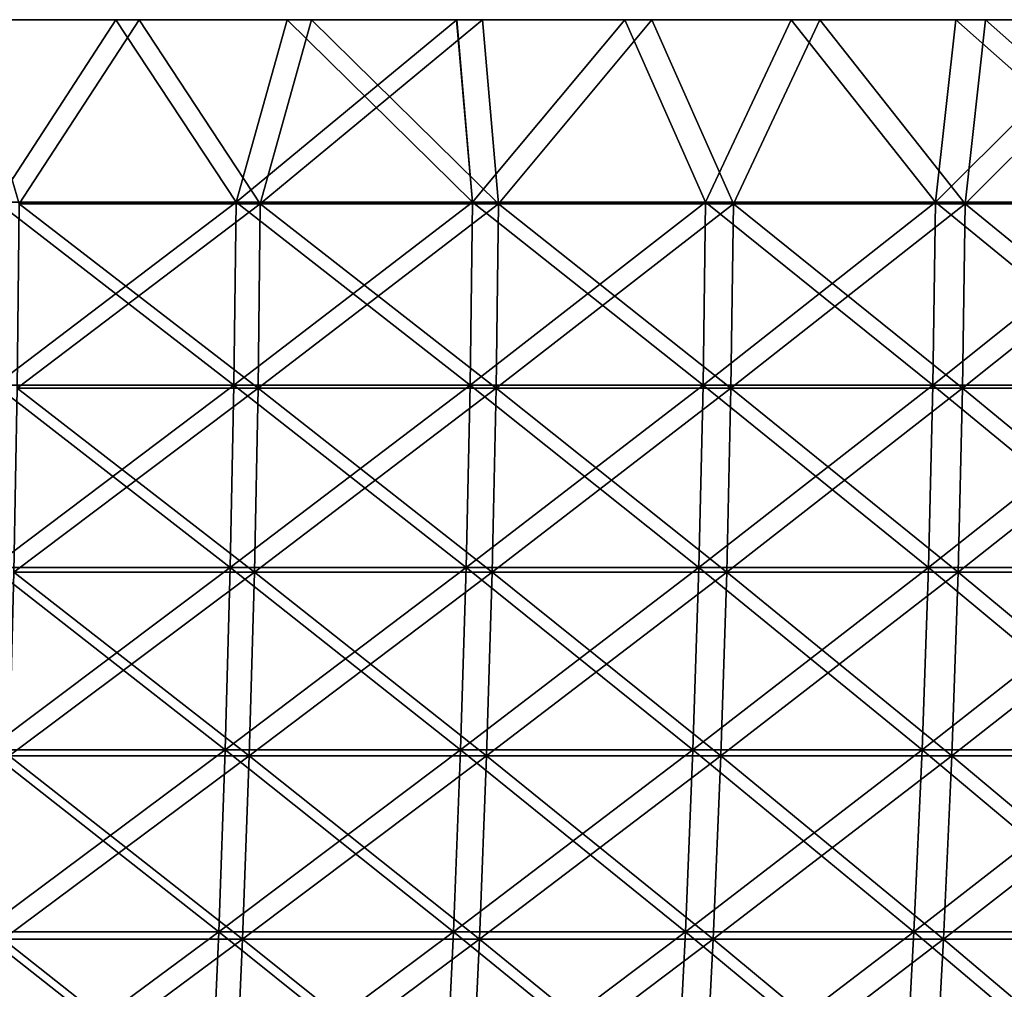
# Model space of a CAD drawing. Header units: millimetres. Extents: x -250 to 250, y -45 to 4150.
# Tile 768 of 805: x 83 to 113, y 4121 to 4150. Entities that reach past the tile are written whole.
import ezdxf

# ---------------------------------------------------------------- set-up
doc = ezdxf.new("R2010")
doc.units = ezdxf.units.MM
doc.header["$LTSCALE"] = 81.481481
for name, color, linetype in [('18', 7, 'CONTINUOUS'), ('19', 7, 'CONTINUOUS'), ('20', 7, 'CONTINUOUS'), ('21', 7, 'CONTINUOUS'), ('22', 7, 'CONTINUOUS')]:
    doc.layers.add(name, color=color, linetype=linetype)

msp = doc.modelspace()

# ---------------------------------------------------------------- linework, layer by layer
at = {"layer": '18', "color": 7, "linetype": 'CONTINUOUS'}
for points in [[(81.45, 4150, 236.36), (86.659, 4150, 234.5), (75.592, 4150, 236.199), (81.45, 4150, 236.36)], [(75.592, 4150, 236.199), (86.659, 4150, 234.5), (80.799, 4150, 234.469), (75.592, 4150, 236.199)], [(86.659, 4150, -234.5), (81.45, 4150, -236.36), (75.592, 4150, -236.199), (86.659, 4150, -234.5)], [(80.799, 4150, -234.469), (86.659, 4150, -234.5), (75.592, 4150, -236.199), (80.799, 4150, -234.469)], [(86.659, 4150, 234.5), (91.825, 4150, 232.525), (80.799, 4150, 234.469), (86.659, 4150, 234.5)], [(80.799, 4150, 234.469), (91.825, 4150, 232.525), (85.966, 4150, 232.624), (80.799, 4150, 234.469)], [(85.966, 4150, -232.624), (86.659, 4150, -234.5), (80.799, 4150, -234.469), (85.966, 4150, -232.624)], [(85.966, 4150, 232.624), (91.825, 4150, 232.525), (91.091, 4150, 230.665), (85.966, 4150, 232.624)], [(91.825, 4150, -232.525), (86.659, 4150, -234.5), (85.966, 4150, -232.624), (91.825, 4150, -232.525)], [(91.091, 4150, -230.665), (91.825, 4150, -232.525), (85.966, 4150, -232.624), (91.091, 4150, -230.665)], [(91.825, 4150, 232.525), (96.947, 4150, 230.437), (91.091, 4150, 230.665), (91.825, 4150, 232.525)], [(91.091, 4150, 230.665), (96.947, 4150, 230.437), (96.172, 4150, 228.594), (91.091, 4150, 230.665)], [(96.947, 4150, -230.437), (91.825, 4150, -232.525), (91.091, 4150, -230.665), (96.947, 4150, -230.437)], [(96.171, 4150, -228.594), (96.947, 4150, -230.437), (91.091, 4150, -230.665), (96.171, 4150, -228.594)], [(102.021, 4150, -228.236), (96.947, 4150, -230.437), (96.171, 4150, -228.594), (102.021, 4150, -228.236)], [(101.205, 4150, -226.41), (102.021, 4150, -228.236), (96.171, 4150, -228.594), (101.205, 4150, -226.41)], [(96.947, 4150, 230.437), (102.021, 4150, 228.236), (96.172, 4150, 228.594), (96.947, 4150, 230.437)], [(96.172, 4150, 228.594), (102.021, 4150, 228.236), (101.205, 4150, 226.41), (96.172, 4150, 228.594)], [(102.021, 4150, 228.236), (107.045, 4150, 225.923), (101.205, 4150, 226.41), (102.021, 4150, 228.236)], [(101.205, 4150, 226.41), (107.045, 4150, 225.923), (106.189, 4150, 224.116), (101.205, 4150, 226.41)], [(107.045, 4150, -225.923), (102.021, 4150, -228.236), (101.205, 4150, -226.41), (107.045, 4150, -225.923)], [(106.188, 4150, -224.116), (107.045, 4150, -225.923), (101.205, 4150, -226.41), (106.188, 4150, -224.116)], [(112.017, 4150, -223.5), (107.045, 4150, -225.923), (106.188, 4150, -224.116), (112.017, 4150, -223.5)], [(111.12, 4150, -221.712), (112.017, 4150, -223.5), (106.188, 4150, -224.116), (111.12, 4150, -221.712)], [(107.045, 4150, 225.923), (112.017, 4150, 223.5), (106.189, 4150, 224.116), (107.045, 4150, 225.923)], [(106.189, 4150, 224.116), (112.017, 4150, 223.5), (111.12, 4150, 221.712), (106.189, 4150, 224.116)], [(112.017, 4150, 223.5), (116.934, 4150, 220.967), (111.12, 4150, 221.712), (112.017, 4150, 223.5)], [(111.12, 4150, 221.712), (116.934, 4150, 220.967), (115.998, 4150, 219.2), (111.12, 4150, 221.712)], [(116.934, 4150, -220.967), (112.017, 4150, -223.5), (111.12, 4150, -221.712), (116.934, 4150, -220.967)], [(115.998, 4150, -219.2), (116.934, 4150, -220.967), (111.12, 4150, -221.712), (115.998, 4150, -219.2)]]:
    msp.add_3dface(points, dxfattribs=at)
at = {"layer": '19', "color": 7, "linetype": 'CONTINUOUS'}
for points in [[(81.45, 4150, -236.36), (86.659, 4150, -234.5), (83.068, 4144.483, -235.731), (81.45, 4150, -236.36)], [(86.659, 4150, -234.5), (90.288, 4144.483, -233.061), (83.068, 4144.483, -235.731), (86.659, 4150, -234.5)], [(86.659, 4150, -234.5), (91.825, 4150, -232.525), (90.288, 4144.483, -233.061), (86.659, 4150, -234.5)], [(91.825, 4150, -232.525), (96.947, 4150, -230.437), (90.288, 4144.483, -233.061), (91.825, 4150, -232.525)], [(96.947, 4150, -230.437), (97.423, 4144.483, -230.17), (90.288, 4144.483, -233.061), (96.947, 4150, -230.437)], [(96.947, 4150, -230.437), (102.021, 4150, -228.236), (97.423, 4144.483, -230.17), (96.947, 4150, -230.437)], [(102.021, 4150, -228.236), (104.465, 4144.483, -227.061), (97.423, 4144.483, -230.17), (102.021, 4150, -228.236)], [(102.021, 4150, -228.236), (107.045, 4150, -225.923), (104.465, 4144.483, -227.061), (102.021, 4150, -228.236)], [(107.045, 4150, -225.923), (111.407, 4144.483, -223.736), (104.465, 4144.483, -227.061), (107.045, 4150, -225.923)], [(107.045, 4150, -225.923), (112.017, 4150, -223.5), (111.407, 4144.483, -223.736), (107.045, 4150, -225.923)], [(112.017, 4150, -223.5), (116.934, 4150, -220.967), (111.407, 4144.483, -223.736), (112.017, 4150, -223.5)], [(116.934, 4150, -220.967), (118.245, 4144.483, -220.199), (111.407, 4144.483, -223.736), (116.934, 4150, -220.967)], [(90.222, 4138.964, -232.891), (83.008, 4138.964, -235.559), (90.288, 4144.483, -233.061), (90.222, 4138.964, -232.891)], [(90.288, 4144.483, -233.061), (83.008, 4138.964, -235.559), (83.068, 4144.483, -235.731), (90.288, 4144.483, -233.061)], [(97.351, 4138.964, -230.002), (90.222, 4138.964, -232.891), (97.423, 4144.483, -230.17), (97.351, 4138.964, -230.002)], [(97.423, 4144.483, -230.17), (90.222, 4138.964, -232.891), (90.288, 4144.483, -233.061), (97.423, 4144.483, -230.17)], [(104.388, 4138.964, -226.895), (97.351, 4138.964, -230.002), (104.465, 4144.483, -227.061), (104.388, 4138.964, -226.895)], [(104.465, 4144.483, -227.061), (97.351, 4138.964, -230.002), (97.423, 4144.483, -230.17), (104.465, 4144.483, -227.061)], [(111.326, 4138.964, -223.573), (104.388, 4138.964, -226.895), (111.407, 4144.483, -223.736), (111.326, 4138.964, -223.573)], [(111.407, 4144.483, -223.736), (104.388, 4138.964, -226.895), (104.465, 4144.483, -227.061), (111.407, 4144.483, -223.736)], [(118.158, 4138.964, -220.038), (111.326, 4138.964, -223.573), (118.245, 4144.483, -220.199), (118.158, 4138.964, -220.038)], [(118.245, 4144.483, -220.199), (111.326, 4138.964, -223.573), (111.407, 4144.483, -223.736), (118.245, 4144.483, -220.199)], [(90.112, 4133.45, -232.607), (82.906, 4133.45, -235.271), (90.222, 4138.964, -232.891), (90.112, 4133.45, -232.607)], [(90.222, 4138.964, -232.891), (82.906, 4133.45, -235.271), (83.008, 4138.964, -235.559), (90.222, 4138.964, -232.891)], [(97.233, 4133.45, -229.721), (90.112, 4133.45, -232.607), (97.351, 4138.964, -230.002), (97.233, 4133.45, -229.721)], [(97.351, 4138.964, -230.002), (90.112, 4133.45, -232.607), (90.222, 4138.964, -232.891), (97.351, 4138.964, -230.002)], [(104.261, 4133.45, -226.618), (97.233, 4133.45, -229.721), (104.388, 4138.964, -226.895), (104.261, 4133.45, -226.618)], [(104.388, 4138.964, -226.895), (97.233, 4133.45, -229.721), (97.351, 4138.964, -230.002), (104.388, 4138.964, -226.895)], [(111.19, 4133.45, -223.3), (104.261, 4133.45, -226.618), (111.326, 4138.964, -223.573), (111.19, 4133.45, -223.3)], [(111.326, 4138.964, -223.573), (104.261, 4133.45, -226.618), (104.388, 4138.964, -226.895), (111.326, 4138.964, -223.573)], [(118.014, 4133.45, -219.77), (111.19, 4133.45, -223.3), (118.158, 4138.964, -220.038), (118.014, 4133.45, -219.77)], [(118.158, 4138.964, -220.038), (111.19, 4133.45, -223.3), (111.326, 4138.964, -223.573), (118.158, 4138.964, -220.038)], [(89.958, 4127.944, -232.209), (82.765, 4127.944, -234.869), (90.112, 4133.45, -232.607), (89.958, 4127.944, -232.209)], [(90.112, 4133.45, -232.607), (82.765, 4127.944, -234.869), (82.906, 4133.45, -235.271), (90.112, 4133.45, -232.607)], [(97.066, 4127.944, -229.329), (89.958, 4127.944, -232.209), (97.233, 4133.45, -229.721), (97.066, 4127.944, -229.329)], [(97.233, 4133.45, -229.721), (89.958, 4127.944, -232.209), (90.112, 4133.45, -232.607), (97.233, 4133.45, -229.721)], [(104.083, 4127.944, -226.231), (97.066, 4127.944, -229.329), (104.261, 4133.45, -226.618), (104.083, 4127.944, -226.231)], [(104.261, 4133.45, -226.618), (97.066, 4127.944, -229.329), (97.233, 4133.45, -229.721), (104.261, 4133.45, -226.618)], [(111, 4127.944, -222.918), (104.083, 4127.944, -226.231), (111.19, 4133.45, -223.3), (111, 4127.944, -222.918)], [(111.19, 4133.45, -223.3), (104.083, 4127.944, -226.231), (104.261, 4133.45, -226.618), (111.19, 4133.45, -223.3)], [(117.812, 4127.944, -219.394), (111, 4127.944, -222.918), (118.014, 4133.45, -219.77), (117.812, 4127.944, -219.394)], [(118.014, 4133.45, -219.77), (111, 4127.944, -222.918), (111.19, 4133.45, -223.3), (118.014, 4133.45, -219.77)], [(89.76, 4122.448, -231.698), (82.583, 4122.448, -234.352), (89.958, 4127.944, -232.209), (89.76, 4122.448, -231.698)], [(89.958, 4127.944, -232.209), (82.583, 4122.448, -234.352), (82.765, 4127.944, -234.869), (89.958, 4127.944, -232.209)], [(96.853, 4122.448, -228.824), (89.76, 4122.448, -231.698), (97.066, 4127.944, -229.329), (96.853, 4122.448, -228.824)], [(97.066, 4127.944, -229.329), (89.76, 4122.448, -231.698), (89.958, 4127.944, -232.209), (97.066, 4127.944, -229.329)], [(103.854, 4122.448, -225.733), (96.853, 4122.448, -228.824), (104.083, 4127.944, -226.231), (103.854, 4122.448, -225.733)], [(104.083, 4127.944, -226.231), (96.853, 4122.448, -228.824), (97.066, 4127.944, -229.329), (104.083, 4127.944, -226.231)], [(110.756, 4122.448, -222.428), (103.854, 4122.448, -225.733), (111, 4127.944, -222.918), (110.756, 4122.448, -222.428)], [(111, 4127.944, -222.918), (103.854, 4122.448, -225.733), (104.083, 4127.944, -226.231), (111, 4127.944, -222.918)], [(117.553, 4122.448, -218.911), (110.756, 4122.448, -222.428), (117.812, 4127.944, -219.394), (117.553, 4122.448, -218.911)], [(117.812, 4127.944, -219.394), (110.756, 4122.448, -222.428), (111, 4127.944, -222.918), (117.812, 4127.944, -219.394)], [(89.519, 4116.967, -231.074), (82.36, 4116.967, -233.721), (89.76, 4122.448, -231.698), (89.519, 4116.967, -231.074)], [(89.76, 4122.448, -231.698), (82.36, 4116.967, -233.721), (82.583, 4122.448, -234.352), (89.76, 4122.448, -231.698)], [(96.592, 4116.967, -228.208), (89.519, 4116.967, -231.074), (96.853, 4122.448, -228.824), (96.592, 4116.967, -228.208)], [(96.853, 4122.448, -228.824), (89.519, 4116.967, -231.074), (89.76, 4122.448, -231.698), (96.853, 4122.448, -228.824)], [(103.574, 4116.967, -225.125), (96.592, 4116.967, -228.208), (103.854, 4122.448, -225.733), (103.574, 4116.967, -225.125)], [(103.854, 4122.448, -225.733), (96.592, 4116.967, -228.208), (96.853, 4122.448, -228.824), (103.854, 4122.448, -225.733)], [(110.458, 4116.967, -221.829), (103.574, 4116.967, -225.125), (110.756, 4122.448, -222.428), (110.458, 4116.967, -221.829)], [(110.756, 4122.448, -222.428), (103.574, 4116.967, -225.125), (103.854, 4122.448, -225.733), (110.756, 4122.448, -222.428)], [(117.236, 4116.967, -218.322), (110.458, 4116.967, -221.829), (117.553, 4122.448, -218.911), (117.236, 4116.967, -218.322)], [(117.553, 4122.448, -218.911), (110.458, 4116.967, -221.829), (110.756, 4122.448, -222.428), (117.553, 4122.448, -218.911)]]:
    msp.add_3dface(points, dxfattribs=at)
at = {"layer": '20', "color": 7, "linetype": 'CONTINUOUS'}
for points in [[(86.659, 4150, 234.5), (81.45, 4150, 236.36), (83.068, 4144.483, 235.731), (86.659, 4150, 234.5)], [(86.659, 4150, 234.5), (83.068, 4144.483, 235.731), (90.288, 4144.483, 233.061), (86.659, 4150, 234.5)], [(91.825, 4150, 232.525), (86.659, 4150, 234.5), (90.288, 4144.483, 233.061), (91.825, 4150, 232.525)], [(91.825, 4150, 232.525), (90.288, 4144.483, 233.061), (97.423, 4144.483, 230.17), (91.825, 4150, 232.525)], [(96.947, 4150, 230.437), (91.825, 4150, 232.525), (97.423, 4144.483, 230.17), (96.947, 4150, 230.437)], [(102.021, 4150, 228.236), (96.947, 4150, 230.437), (97.423, 4144.483, 230.17), (102.021, 4150, 228.236)], [(102.021, 4150, 228.236), (97.423, 4144.483, 230.17), (104.465, 4144.483, 227.061), (102.021, 4150, 228.236)], [(107.045, 4150, 225.923), (102.021, 4150, 228.236), (104.465, 4144.483, 227.061), (107.045, 4150, 225.923)], [(107.045, 4150, 225.923), (104.465, 4144.483, 227.061), (111.407, 4144.483, 223.736), (107.045, 4150, 225.923)], [(112.017, 4150, 223.5), (107.045, 4150, 225.923), (111.407, 4144.483, 223.736), (112.017, 4150, 223.5)], [(112.017, 4150, 223.5), (111.407, 4144.483, 223.736), (118.245, 4144.483, 220.199), (112.017, 4150, 223.5)], [(116.934, 4150, 220.967), (112.017, 4150, 223.5), (118.245, 4144.483, 220.199), (116.934, 4150, 220.967)], [(83.008, 4138.964, 235.559), (90.222, 4138.964, 232.891), (83.068, 4144.483, 235.731), (83.008, 4138.964, 235.559)], [(83.068, 4144.483, 235.731), (90.222, 4138.964, 232.891), (90.288, 4144.483, 233.061), (83.068, 4144.483, 235.731)], [(90.222, 4138.964, 232.891), (97.351, 4138.964, 230.002), (90.288, 4144.483, 233.061), (90.222, 4138.964, 232.891)], [(90.288, 4144.483, 233.061), (97.351, 4138.964, 230.002), (97.423, 4144.483, 230.17), (90.288, 4144.483, 233.061)], [(97.351, 4138.964, 230.002), (104.388, 4138.964, 226.895), (97.423, 4144.483, 230.17), (97.351, 4138.964, 230.002)], [(97.423, 4144.483, 230.17), (104.388, 4138.964, 226.895), (104.465, 4144.483, 227.061), (97.423, 4144.483, 230.17)], [(104.388, 4138.964, 226.895), (111.326, 4138.964, 223.573), (104.465, 4144.483, 227.061), (104.388, 4138.964, 226.895)], [(104.465, 4144.483, 227.061), (111.326, 4138.964, 223.573), (111.407, 4144.483, 223.736), (104.465, 4144.483, 227.061)], [(111.326, 4138.964, 223.573), (118.158, 4138.964, 220.038), (111.407, 4144.483, 223.736), (111.326, 4138.964, 223.573)], [(111.407, 4144.483, 223.736), (118.158, 4138.964, 220.038), (118.245, 4144.483, 220.199), (111.407, 4144.483, 223.736)], [(82.906, 4133.45, 235.271), (90.112, 4133.45, 232.607), (83.008, 4138.964, 235.559), (82.906, 4133.45, 235.271)], [(83.008, 4138.964, 235.559), (90.112, 4133.45, 232.607), (90.222, 4138.964, 232.891), (83.008, 4138.964, 235.559)], [(90.112, 4133.45, 232.607), (97.233, 4133.45, 229.721), (90.222, 4138.964, 232.891), (90.112, 4133.45, 232.607)], [(90.222, 4138.964, 232.891), (97.233, 4133.45, 229.721), (97.351, 4138.964, 230.002), (90.222, 4138.964, 232.891)], [(97.233, 4133.45, 229.721), (104.261, 4133.45, 226.618), (97.351, 4138.964, 230.002), (97.233, 4133.45, 229.721)], [(97.351, 4138.964, 230.002), (104.261, 4133.45, 226.618), (104.388, 4138.964, 226.895), (97.351, 4138.964, 230.002)], [(104.261, 4133.45, 226.618), (111.19, 4133.45, 223.3), (104.388, 4138.964, 226.895), (104.261, 4133.45, 226.618)], [(104.388, 4138.964, 226.895), (111.19, 4133.45, 223.3), (111.326, 4138.964, 223.573), (104.388, 4138.964, 226.895)], [(111.19, 4133.45, 223.3), (118.014, 4133.45, 219.77), (111.326, 4138.964, 223.573), (111.19, 4133.45, 223.3)], [(111.326, 4138.964, 223.573), (118.014, 4133.45, 219.77), (118.158, 4138.964, 220.038), (111.326, 4138.964, 223.573)], [(82.765, 4127.944, 234.869), (89.958, 4127.944, 232.209), (82.906, 4133.45, 235.271), (82.765, 4127.944, 234.869)], [(82.906, 4133.45, 235.271), (89.958, 4127.944, 232.209), (90.112, 4133.45, 232.607), (82.906, 4133.45, 235.271)], [(89.958, 4127.944, 232.209), (97.066, 4127.944, 229.329), (90.112, 4133.45, 232.607), (89.958, 4127.944, 232.209)], [(90.112, 4133.45, 232.607), (97.066, 4127.944, 229.329), (97.233, 4133.45, 229.721), (90.112, 4133.45, 232.607)], [(97.066, 4127.944, 229.329), (104.083, 4127.944, 226.231), (97.233, 4133.45, 229.721), (97.066, 4127.944, 229.329)], [(97.233, 4133.45, 229.721), (104.083, 4127.944, 226.231), (104.261, 4133.45, 226.618), (97.233, 4133.45, 229.721)], [(104.083, 4127.944, 226.231), (111, 4127.944, 222.918), (104.261, 4133.45, 226.618), (104.083, 4127.944, 226.231)], [(104.261, 4133.45, 226.618), (111, 4127.944, 222.918), (111.19, 4133.45, 223.3), (104.261, 4133.45, 226.618)], [(111, 4127.944, 222.918), (117.812, 4127.944, 219.394), (111.19, 4133.45, 223.3), (111, 4127.944, 222.918)], [(111.19, 4133.45, 223.3), (117.812, 4127.944, 219.394), (118.014, 4133.45, 219.77), (111.19, 4133.45, 223.3)], [(82.583, 4122.448, 234.352), (89.76, 4122.448, 231.698), (82.765, 4127.944, 234.869), (82.583, 4122.448, 234.352)], [(82.765, 4127.944, 234.869), (89.76, 4122.448, 231.698), (89.958, 4127.944, 232.209), (82.765, 4127.944, 234.869)], [(89.76, 4122.448, 231.698), (96.853, 4122.448, 228.824), (89.958, 4127.944, 232.209), (89.76, 4122.448, 231.698)], [(89.958, 4127.944, 232.209), (96.853, 4122.448, 228.824), (97.066, 4127.944, 229.329), (89.958, 4127.944, 232.209)], [(96.853, 4122.448, 228.824), (103.854, 4122.448, 225.733), (97.066, 4127.944, 229.329), (96.853, 4122.448, 228.824)], [(97.066, 4127.944, 229.329), (103.854, 4122.448, 225.733), (104.083, 4127.944, 226.231), (97.066, 4127.944, 229.329)], [(103.854, 4122.448, 225.733), (110.756, 4122.448, 222.428), (104.083, 4127.944, 226.231), (103.854, 4122.448, 225.733)], [(104.083, 4127.944, 226.231), (110.756, 4122.448, 222.428), (111, 4127.944, 222.918), (104.083, 4127.944, 226.231)], [(110.756, 4122.448, 222.428), (117.553, 4122.448, 218.911), (111, 4127.944, 222.918), (110.756, 4122.448, 222.428)], [(111, 4127.944, 222.918), (117.553, 4122.448, 218.911), (117.812, 4127.944, 219.394), (111, 4127.944, 222.918)], [(82.36, 4116.967, 233.721), (89.519, 4116.967, 231.074), (82.583, 4122.448, 234.352), (82.36, 4116.967, 233.721)], [(82.583, 4122.448, 234.352), (89.519, 4116.967, 231.074), (89.76, 4122.448, 231.698), (82.583, 4122.448, 234.352)], [(89.519, 4116.967, 231.074), (96.592, 4116.967, 228.208), (89.76, 4122.448, 231.698), (89.519, 4116.967, 231.074)], [(89.76, 4122.448, 231.698), (96.592, 4116.967, 228.208), (96.853, 4122.448, 228.824), (89.76, 4122.448, 231.698)], [(96.592, 4116.967, 228.208), (103.574, 4116.967, 225.125), (96.853, 4122.448, 228.824), (96.592, 4116.967, 228.208)], [(96.853, 4122.448, 228.824), (103.574, 4116.967, 225.125), (103.854, 4122.448, 225.733), (96.853, 4122.448, 228.824)], [(103.574, 4116.967, 225.125), (110.458, 4116.967, 221.829), (103.854, 4122.448, 225.733), (103.574, 4116.967, 225.125)], [(103.854, 4122.448, 225.733), (110.458, 4116.967, 221.829), (110.756, 4122.448, 222.428), (103.854, 4122.448, 225.733)], [(110.458, 4116.967, 221.829), (117.236, 4116.967, 218.322), (110.756, 4122.448, 222.428), (110.458, 4116.967, 221.829)], [(110.756, 4122.448, 222.428), (117.236, 4116.967, 218.322), (117.553, 4122.448, 218.911), (110.756, 4122.448, 222.428)]]:
    msp.add_3dface(points, dxfattribs=at)
at = {"layer": '21', "color": 7, "linetype": 'CONTINUOUS'}
for points in [[(80.799, 4150, 234.469), (85.966, 4150, 232.624), (82.404, 4144.528, 233.845), (80.799, 4150, 234.469)], [(85.966, 4150, 232.624), (89.566, 4144.528, 231.197), (82.404, 4144.528, 233.845), (85.966, 4150, 232.624)], [(85.966, 4150, 232.624), (91.091, 4150, 230.665), (89.566, 4144.528, 231.197), (85.966, 4150, 232.624)], [(91.091, 4150, 230.665), (96.172, 4150, 228.594), (89.566, 4144.528, 231.197), (91.091, 4150, 230.665)], [(96.172, 4150, 228.594), (96.643, 4144.528, 228.329), (89.566, 4144.528, 231.197), (96.172, 4150, 228.594)], [(96.172, 4150, 228.594), (101.205, 4150, 226.41), (96.643, 4144.528, 228.329), (96.172, 4150, 228.594)], [(101.205, 4150, 226.41), (103.629, 4144.528, 225.245), (96.643, 4144.528, 228.329), (101.205, 4150, 226.41)], [(101.205, 4150, 226.41), (106.189, 4150, 224.116), (103.629, 4144.528, 225.245), (101.205, 4150, 226.41)], [(106.189, 4150, 224.116), (110.516, 4144.528, 221.946), (103.629, 4144.528, 225.245), (106.189, 4150, 224.116)], [(106.189, 4150, 224.116), (111.12, 4150, 221.712), (110.516, 4144.528, 221.946), (106.189, 4150, 224.116)], [(111.12, 4150, 221.712), (115.998, 4150, 219.2), (110.516, 4144.528, 221.946), (111.12, 4150, 221.712)], [(115.998, 4150, 219.2), (117.299, 4144.528, 218.438), (110.516, 4144.528, 221.946), (115.998, 4150, 219.2)], [(89.501, 4139.054, 231.028), (82.344, 4139.054, 233.674), (89.566, 4144.528, 231.197), (89.501, 4139.054, 231.028)], [(89.566, 4144.528, 231.197), (82.344, 4139.054, 233.674), (82.404, 4144.528, 233.845), (89.566, 4144.528, 231.197)], [(96.573, 4139.054, 228.162), (89.501, 4139.054, 231.028), (96.643, 4144.528, 228.329), (96.573, 4139.054, 228.162)], [(96.643, 4144.528, 228.329), (89.501, 4139.054, 231.028), (89.566, 4144.528, 231.197), (96.643, 4144.528, 228.329)], [(103.553, 4139.054, 225.08), (96.573, 4139.054, 228.162), (103.629, 4144.528, 225.245), (103.553, 4139.054, 225.08)], [(103.629, 4144.528, 225.245), (96.573, 4139.054, 228.162), (96.643, 4144.528, 228.329), (103.629, 4144.528, 225.245)], [(110.435, 4139.054, 221.784), (103.553, 4139.054, 225.08), (110.516, 4144.528, 221.946), (110.435, 4139.054, 221.784)], [(110.516, 4144.528, 221.946), (103.553, 4139.054, 225.08), (103.629, 4144.528, 225.245), (110.516, 4144.528, 221.946)], [(117.213, 4139.054, 218.278), (110.435, 4139.054, 221.784), (117.299, 4144.528, 218.438), (117.213, 4139.054, 218.278)], [(117.299, 4144.528, 218.438), (110.435, 4139.054, 221.784), (110.516, 4144.528, 221.946), (117.299, 4144.528, 218.438)], [(89.391, 4133.584, 230.746), (82.243, 4133.584, 233.389), (89.501, 4139.054, 231.028), (89.391, 4133.584, 230.746)], [(89.501, 4139.054, 231.028), (82.243, 4133.584, 233.389), (82.344, 4139.054, 233.674), (89.501, 4139.054, 231.028)], [(96.455, 4133.584, 227.884), (89.391, 4133.584, 230.746), (96.573, 4139.054, 228.162), (96.455, 4133.584, 227.884)], [(96.573, 4139.054, 228.162), (89.391, 4133.584, 230.746), (89.501, 4139.054, 231.028), (96.573, 4139.054, 228.162)], [(103.427, 4133.584, 224.805), (96.455, 4133.584, 227.884), (103.553, 4139.054, 225.08), (103.427, 4133.584, 224.805)], [(103.553, 4139.054, 225.08), (96.455, 4133.584, 227.884), (96.573, 4139.054, 228.162), (103.553, 4139.054, 225.08)], [(110.301, 4133.584, 221.514), (103.427, 4133.584, 224.805), (110.435, 4139.054, 221.784), (110.301, 4133.584, 221.514)], [(110.435, 4139.054, 221.784), (103.427, 4133.584, 224.805), (103.553, 4139.054, 225.08), (110.435, 4139.054, 221.784)], [(117.07, 4133.584, 218.012), (110.301, 4133.584, 221.514), (117.213, 4139.054, 218.278), (117.07, 4133.584, 218.012)], [(117.213, 4139.054, 218.278), (110.301, 4133.584, 221.514), (110.435, 4139.054, 221.784), (117.213, 4139.054, 218.278)], [(89.239, 4128.123, 230.352), (82.103, 4128.123, 232.99), (89.391, 4133.584, 230.746), (89.239, 4128.123, 230.352)], [(89.391, 4133.584, 230.746), (82.103, 4128.123, 232.99), (82.243, 4133.584, 233.389), (89.391, 4133.584, 230.746)], [(96.29, 4128.123, 227.494), (89.239, 4128.123, 230.352), (96.455, 4133.584, 227.884), (96.29, 4128.123, 227.494)], [(96.455, 4133.584, 227.884), (89.239, 4128.123, 230.352), (89.391, 4133.584, 230.746), (96.455, 4133.584, 227.884)], [(103.25, 4128.123, 224.421), (96.29, 4128.123, 227.494), (103.427, 4133.584, 224.805), (103.25, 4128.123, 224.421)], [(103.427, 4133.584, 224.805), (96.29, 4128.123, 227.494), (96.455, 4133.584, 227.884), (103.427, 4133.584, 224.805)], [(110.112, 4128.123, 221.135), (103.25, 4128.123, 224.421), (110.301, 4133.584, 221.514), (110.112, 4128.123, 221.135)], [(110.301, 4133.584, 221.514), (103.25, 4128.123, 224.421), (103.427, 4133.584, 224.805), (110.301, 4133.584, 221.514)], [(116.87, 4128.123, 217.639), (110.112, 4128.123, 221.135), (117.07, 4133.584, 218.012), (116.87, 4128.123, 217.639)], [(117.07, 4133.584, 218.012), (110.112, 4128.123, 221.135), (110.301, 4133.584, 221.514), (117.07, 4133.584, 218.012)], [(89.042, 4122.673, 229.845), (81.922, 4122.673, 232.478), (89.239, 4128.123, 230.352), (89.042, 4122.673, 229.845)], [(89.239, 4128.123, 230.352), (81.922, 4122.673, 232.478), (82.103, 4128.123, 232.99), (89.239, 4128.123, 230.352)], [(96.078, 4122.673, 226.994), (89.042, 4122.673, 229.845), (96.29, 4128.123, 227.494), (96.078, 4122.673, 226.994)], [(96.29, 4128.123, 227.494), (89.042, 4122.673, 229.845), (89.239, 4128.123, 230.352), (96.29, 4128.123, 227.494)], [(103.023, 4122.673, 223.927), (96.078, 4122.673, 226.994), (103.25, 4128.123, 224.421), (103.023, 4122.673, 223.927)], [(103.25, 4128.123, 224.421), (96.078, 4122.673, 226.994), (96.29, 4128.123, 227.494), (103.25, 4128.123, 224.421)], [(109.87, 4122.673, 220.649), (103.023, 4122.673, 223.927), (110.112, 4128.123, 221.135), (109.87, 4122.673, 220.649)], [(110.112, 4128.123, 221.135), (103.023, 4122.673, 223.927), (103.25, 4128.123, 224.421), (110.112, 4128.123, 221.135)], [(116.613, 4122.673, 217.16), (109.87, 4122.673, 220.649), (116.87, 4128.123, 217.639), (116.613, 4122.673, 217.16)], [(116.87, 4128.123, 217.639), (109.87, 4122.673, 220.649), (110.112, 4128.123, 221.135), (116.87, 4128.123, 217.639)], [(88.803, 4117.235, 229.226), (81.701, 4117.235, 231.852), (89.042, 4122.673, 229.845), (88.803, 4117.235, 229.226)], [(89.042, 4122.673, 229.845), (81.701, 4117.235, 231.852), (81.922, 4122.673, 232.478), (89.042, 4122.673, 229.845)], [(95.82, 4117.235, 226.383), (88.803, 4117.235, 229.226), (96.078, 4122.673, 226.994), (95.82, 4117.235, 226.383)], [(96.078, 4122.673, 226.994), (88.803, 4117.235, 229.226), (89.042, 4122.673, 229.845), (96.078, 4122.673, 226.994)], [(102.746, 4117.235, 223.324), (95.82, 4117.235, 226.383), (103.023, 4122.673, 223.927), (102.746, 4117.235, 223.324)], [(103.023, 4122.673, 223.927), (95.82, 4117.235, 226.383), (96.078, 4122.673, 226.994), (103.023, 4122.673, 223.927)], [(109.574, 4117.235, 220.055), (102.746, 4117.235, 223.324), (109.87, 4122.673, 220.649), (109.574, 4117.235, 220.055)], [(109.87, 4122.673, 220.649), (102.746, 4117.235, 223.324), (103.023, 4122.673, 223.927), (109.87, 4122.673, 220.649)], [(116.299, 4117.235, 216.576), (109.574, 4117.235, 220.055), (116.613, 4122.673, 217.16), (116.299, 4117.235, 216.576)], [(116.613, 4122.673, 217.16), (109.574, 4117.235, 220.055), (109.87, 4122.673, 220.649), (116.613, 4122.673, 217.16)]]:
    msp.add_3dface(points, dxfattribs=at)
at = {"layer": '22', "color": 7, "linetype": 'CONTINUOUS'}
for points in [[(85.966, 4150, -232.624), (80.799, 4150, -234.469), (82.404, 4144.528, -233.845), (85.966, 4150, -232.624)], [(85.966, 4150, -232.624), (82.404, 4144.528, -233.845), (89.566, 4144.528, -231.197), (85.966, 4150, -232.624)], [(91.091, 4150, -230.665), (85.966, 4150, -232.624), (89.566, 4144.528, -231.197), (91.091, 4150, -230.665)], [(91.091, 4150, -230.665), (89.566, 4144.528, -231.197), (96.643, 4144.528, -228.329), (91.091, 4150, -230.665)], [(96.171, 4150, -228.594), (91.091, 4150, -230.665), (96.643, 4144.528, -228.329), (96.171, 4150, -228.594)], [(101.205, 4150, -226.41), (96.171, 4150, -228.594), (96.643, 4144.528, -228.329), (101.205, 4150, -226.41)], [(101.205, 4150, -226.41), (96.643, 4144.528, -228.329), (103.629, 4144.528, -225.245), (101.205, 4150, -226.41)], [(106.188, 4150, -224.116), (101.205, 4150, -226.41), (103.629, 4144.528, -225.245), (106.188, 4150, -224.116)], [(106.188, 4150, -224.116), (103.629, 4144.528, -225.245), (110.516, 4144.528, -221.946), (106.188, 4150, -224.116)], [(111.12, 4150, -221.712), (106.188, 4150, -224.116), (110.516, 4144.528, -221.946), (111.12, 4150, -221.712)], [(111.12, 4150, -221.712), (110.516, 4144.528, -221.946), (117.299, 4144.528, -218.438), (111.12, 4150, -221.712)], [(115.998, 4150, -219.2), (111.12, 4150, -221.712), (117.299, 4144.528, -218.438), (115.998, 4150, -219.2)], [(82.344, 4139.054, -233.674), (89.501, 4139.054, -231.028), (82.404, 4144.528, -233.845), (82.344, 4139.054, -233.674)], [(82.404, 4144.528, -233.845), (89.501, 4139.054, -231.028), (89.566, 4144.528, -231.197), (82.404, 4144.528, -233.845)], [(89.501, 4139.054, -231.028), (96.573, 4139.054, -228.162), (89.566, 4144.528, -231.197), (89.501, 4139.054, -231.028)], [(89.566, 4144.528, -231.197), (96.573, 4139.054, -228.162), (96.643, 4144.528, -228.329), (89.566, 4144.528, -231.197)], [(96.573, 4139.054, -228.162), (103.553, 4139.054, -225.08), (96.643, 4144.528, -228.329), (96.573, 4139.054, -228.162)], [(96.643, 4144.528, -228.329), (103.553, 4139.054, -225.08), (103.629, 4144.528, -225.245), (96.643, 4144.528, -228.329)], [(103.553, 4139.054, -225.08), (110.435, 4139.054, -221.784), (103.629, 4144.528, -225.245), (103.553, 4139.054, -225.08)], [(103.629, 4144.528, -225.245), (110.435, 4139.054, -221.784), (110.516, 4144.528, -221.946), (103.629, 4144.528, -225.245)], [(110.435, 4139.054, -221.784), (117.213, 4139.054, -218.278), (110.516, 4144.528, -221.946), (110.435, 4139.054, -221.784)], [(110.516, 4144.528, -221.946), (117.213, 4139.054, -218.278), (117.299, 4144.528, -218.438), (110.516, 4144.528, -221.946)], [(82.243, 4133.584, -233.389), (89.391, 4133.584, -230.746), (82.344, 4139.054, -233.674), (82.243, 4133.584, -233.389)], [(82.344, 4139.054, -233.674), (89.391, 4133.584, -230.746), (89.501, 4139.054, -231.028), (82.344, 4139.054, -233.674)], [(89.391, 4133.584, -230.746), (96.455, 4133.584, -227.884), (89.501, 4139.054, -231.028), (89.391, 4133.584, -230.746)], [(89.501, 4139.054, -231.028), (96.455, 4133.584, -227.884), (96.573, 4139.054, -228.162), (89.501, 4139.054, -231.028)], [(96.455, 4133.584, -227.884), (103.427, 4133.584, -224.805), (96.573, 4139.054, -228.162), (96.455, 4133.584, -227.884)], [(96.573, 4139.054, -228.162), (103.427, 4133.584, -224.805), (103.553, 4139.054, -225.08), (96.573, 4139.054, -228.162)], [(103.427, 4133.584, -224.805), (110.301, 4133.584, -221.514), (103.553, 4139.054, -225.08), (103.427, 4133.584, -224.805)], [(103.553, 4139.054, -225.08), (110.301, 4133.584, -221.514), (110.435, 4139.054, -221.784), (103.553, 4139.054, -225.08)], [(110.301, 4133.584, -221.514), (117.07, 4133.584, -218.012), (110.435, 4139.054, -221.784), (110.301, 4133.584, -221.514)], [(110.435, 4139.054, -221.784), (117.07, 4133.584, -218.012), (117.213, 4139.054, -218.278), (110.435, 4139.054, -221.784)], [(82.103, 4128.123, -232.99), (89.239, 4128.123, -230.352), (82.243, 4133.584, -233.389), (82.103, 4128.123, -232.99)], [(82.243, 4133.584, -233.389), (89.239, 4128.123, -230.352), (89.391, 4133.584, -230.746), (82.243, 4133.584, -233.389)], [(89.239, 4128.123, -230.352), (96.29, 4128.123, -227.494), (89.391, 4133.584, -230.746), (89.239, 4128.123, -230.352)], [(89.391, 4133.584, -230.746), (96.29, 4128.123, -227.494), (96.455, 4133.584, -227.884), (89.391, 4133.584, -230.746)], [(96.29, 4128.123, -227.494), (103.25, 4128.123, -224.421), (96.455, 4133.584, -227.884), (96.29, 4128.123, -227.494)], [(96.455, 4133.584, -227.884), (103.25, 4128.123, -224.421), (103.427, 4133.584, -224.805), (96.455, 4133.584, -227.884)], [(103.25, 4128.123, -224.421), (110.112, 4128.123, -221.135), (103.427, 4133.584, -224.805), (103.25, 4128.123, -224.421)], [(103.427, 4133.584, -224.805), (110.112, 4128.123, -221.135), (110.301, 4133.584, -221.514), (103.427, 4133.584, -224.805)], [(110.112, 4128.123, -221.135), (116.87, 4128.123, -217.639), (110.301, 4133.584, -221.514), (110.112, 4128.123, -221.135)], [(110.301, 4133.584, -221.514), (116.87, 4128.123, -217.639), (117.07, 4133.584, -218.012), (110.301, 4133.584, -221.514)], [(81.922, 4122.673, -232.478), (89.042, 4122.673, -229.845), (82.103, 4128.123, -232.99), (81.922, 4122.673, -232.478)], [(82.103, 4128.123, -232.99), (89.042, 4122.673, -229.845), (89.239, 4128.123, -230.352), (82.103, 4128.123, -232.99)], [(89.042, 4122.673, -229.845), (96.078, 4122.673, -226.994), (89.239, 4128.123, -230.352), (89.042, 4122.673, -229.845)], [(89.239, 4128.123, -230.352), (96.078, 4122.673, -226.994), (96.29, 4128.123, -227.494), (89.239, 4128.123, -230.352)], [(96.078, 4122.673, -226.994), (103.023, 4122.673, -223.927), (96.29, 4128.123, -227.494), (96.078, 4122.673, -226.994)], [(96.29, 4128.123, -227.494), (103.023, 4122.673, -223.927), (103.25, 4128.123, -224.421), (96.29, 4128.123, -227.494)], [(103.023, 4122.673, -223.927), (109.87, 4122.673, -220.649), (103.25, 4128.123, -224.421), (103.023, 4122.673, -223.927)], [(103.25, 4128.123, -224.421), (109.87, 4122.673, -220.649), (110.112, 4128.123, -221.135), (103.25, 4128.123, -224.421)], [(109.87, 4122.673, -220.649), (116.613, 4122.673, -217.16), (110.112, 4128.123, -221.135), (109.87, 4122.673, -220.649)], [(110.112, 4128.123, -221.135), (116.613, 4122.673, -217.16), (116.87, 4128.123, -217.639), (110.112, 4128.123, -221.135)], [(81.701, 4117.235, -231.852), (88.803, 4117.235, -229.226), (81.922, 4122.673, -232.478), (81.701, 4117.235, -231.852)], [(81.922, 4122.673, -232.478), (88.803, 4117.235, -229.226), (89.042, 4122.673, -229.845), (81.922, 4122.673, -232.478)], [(88.803, 4117.235, -229.226), (95.82, 4117.235, -226.383), (89.042, 4122.673, -229.845), (88.803, 4117.235, -229.226)], [(89.042, 4122.673, -229.845), (95.82, 4117.235, -226.383), (96.078, 4122.673, -226.994), (89.042, 4122.673, -229.845)], [(95.82, 4117.235, -226.383), (102.746, 4117.235, -223.324), (96.078, 4122.673, -226.994), (95.82, 4117.235, -226.383)], [(96.078, 4122.673, -226.994), (102.746, 4117.235, -223.324), (103.023, 4122.673, -223.927), (96.078, 4122.673, -226.994)], [(102.746, 4117.235, -223.324), (109.574, 4117.235, -220.055), (103.023, 4122.673, -223.927), (102.746, 4117.235, -223.324)], [(103.023, 4122.673, -223.927), (109.574, 4117.235, -220.055), (109.87, 4122.673, -220.649), (103.023, 4122.673, -223.927)], [(109.574, 4117.235, -220.055), (116.299, 4117.235, -216.576), (109.87, 4122.673, -220.649), (109.574, 4117.235, -220.055)], [(109.87, 4122.673, -220.649), (116.299, 4117.235, -216.576), (116.613, 4122.673, -217.16), (109.87, 4122.673, -220.649)]]:
    msp.add_3dface(points, dxfattribs=at)

doc.saveas('drawing.dxf')
